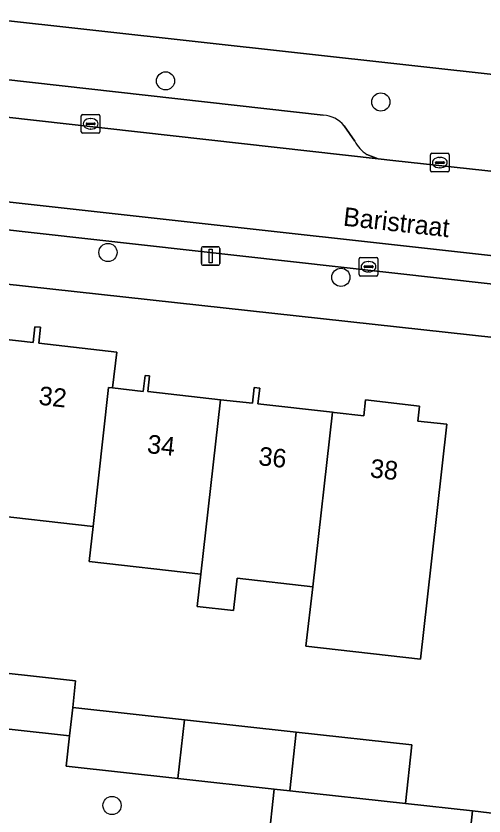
# Model space of a CAD drawing. Extents: x 162082 to 163401, y 388089 to 388636.
# Drawn here: x 163076.57 to 163101.73, y 388455.87 to 388498.89 of the extents above; entities that cross this region are included whole.
import ezdxf

# ---------------------------------------------------------------- set-up
doc = ezdxf.new("R2010")
doc.units = 0
for name, color, linetype in [('IMGEO_Berm_onverhard', 7, 'Continuous'), ('IMGEO_Boom', 7, 'Continuous'), ('IMGEO_Erf', 7, 'Continuous'), ('IMGEO_Kolk', 7, 'Continuous'), ('IMGEO_Lichtmast', 7, 'Continuous'), ('IMGEO_Openbare_ruimte_label', 7, 'Continuous'), ('IMGEO_Pand', 7, 'Continuous'), ('IMGEO_Pand_nummerreeks', 7, 'Continuous'), ('IMGEO_Parkeervlak_open', 7, 'Continuous'), ('IMGEO_Rijbaan_lokaal_open', 7, 'Continuous'), ('IMGEO_Voetpad_open', 7, 'Continuous')]:
    doc.layers.add(name, color=color, linetype=linetype)

msp = doc.modelspace()

# ---------------------------------------------------------------- linework, layer by layer
at = {"layer": 'IMGEO_Berm_onverhard'}
msp.add_lwpolyline([(163101.117, 388456.135), (163097.507, 388456.532), (163091.283, 388457.22), (163090.452, 388457.312), (163090.138, 388454.471), (163100.803, 388453.293)], close=True, dxfattribs=at)
at = {"layer": 'IMGEO_Boom'}
for centre in [(163084.61, 388495.397), (163096.183, 388494.262), (163081.512, 388486.169), (163094.037, 388484.834), (163081.735, 388456.431)]:
    msp.add_circle(centre, 0.489, dxfattribs=at)
at = {"layer": 'IMGEO_Erf'}
for points in [[(163000, 388507.065), (163012.52, 388505.684), (163033.514, 388503.369), (163063.858, 388500), (163153.515, 388490.057)], [(163073.764, 388463.794), (163079.776, 388463.129), (163079.618, 388461.706), (163085.624, 388461.042), (163091.639, 388460.377), (163097.857, 388459.689), (163097.507, 388456.532), (163101.117, 388456.135), (163102.458, 388455.984), (163102.533, 388456.66), (163102.807, 388459.142), (163103.287, 388463.918), (163104.301, 388474.001), (163105.035, 388481.298), (163051.891, 388487.116)], [(163075.758, 388481.521), (163077.487, 388481.326), (163077.583, 388482.18), (163077.893, 388482.145), (163077.797, 388481.291), (163081.984, 388480.818), (163081.766, 388478.886), (163083.41, 388478.7), (163083.507, 388479.557), (163083.755, 388479.529), (163083.661, 388478.695), (163087.566, 388478.254), (163089.279, 388478.061), (163089.374, 388478.904), (163089.672, 388478.871), (163089.576, 388478.025), (163093.578, 388477.574), (163093.677, 388477.563), (163095.268, 388477.383), (163095.365, 388478.242), (163098.269, 388477.912), (163098.178, 388477.107), (163099.738, 388476.931), (163098.673, 388467.496), (163098.312, 388464.296), (163092.16, 388464.991), (163092.52, 388468.191), (163088.467, 388468.649), (163088.271, 388466.912), (163086.311, 388467.133), (163086.507, 388468.87), (163080.512, 388469.546), (163080.724, 388471.426), (163074.699, 388472.107)]]:
    msp.add_lwpolyline(points, dxfattribs=at)
at = {"layer": 'IMGEO_Kolk'}
for p, q in [((163080.079, 388492.663), (163080.079, 388493.515)), ((163080.154, 388493.589), (163081.006, 388493.589)), ((163080.567, 388493.369), (163080.592, 388493.369)), ((163081.08, 388493.515), (163081.08, 388492.663)), ((163080.338, 388493.083), (163080.338, 388493.095)), ((163080.776, 388493.046), (163080.378, 388493.046)), ((163080.381, 388493.132), (163080.779, 388493.132)), ((163080.822, 388493.095), (163080.822, 388493.083)), ((163081.006, 388492.589), (163080.154, 388492.589)), ((163080.59, 388492.809), (163080.565, 388492.809)), ((163098.855, 388490.576), (163098.855, 388491.428)), ((163098.93, 388491.502), (163099.782, 388491.502)), ((163099.343, 388491.282), (163099.368, 388491.282)), ((163099.856, 388491.428), (163099.856, 388490.576)), ((163099.114, 388490.996), (163099.114, 388491.008)), ((163099.552, 388490.959), (163099.154, 388490.959)), ((163099.157, 388491.045), (163099.555, 388491.045)), ((163099.598, 388491.008), (163099.598, 388490.996)), ((163099.782, 388490.502), (163098.93, 388490.502)), ((163099.366, 388490.722), (163099.341, 388490.722)), ((163095.02, 388484.978), (163095.02, 388485.83)), ((163095.095, 388485.904), (163095.947, 388485.904)), ((163095.508, 388485.684), (163095.533, 388485.684)), ((163096.021, 388485.83), (163096.021, 388484.978)), ((163095.279, 388485.398), (163095.279, 388485.41)), ((163095.717, 388485.361), (163095.319, 388485.361)), ((163095.322, 388485.447), (163095.72, 388485.447)), ((163095.763, 388485.41), (163095.763, 388485.398)), ((163095.947, 388484.904), (163095.095, 388484.904)), ((163095.531, 388485.124), (163095.506, 388485.124))]:
    msp.add_line(p, q, dxfattribs=at)
for points in [[(163080.079, 388492.663), (163080.079, 388493.515)], [(163080.154, 388493.589), (163081.006, 388493.589)], [(163081.08, 388493.515), (163081.08, 388492.663)], [(163081.006, 388492.589), (163080.154, 388492.589)], [(163098.855, 388490.576), (163098.855, 388491.428)], [(163098.93, 388491.502), (163099.782, 388491.502)], [(163099.856, 388491.428), (163099.856, 388490.576)], [(163099.782, 388490.502), (163098.93, 388490.502)], [(163095.02, 388484.978), (163095.02, 388485.83)], [(163095.095, 388485.904), (163095.947, 388485.904)], [(163096.021, 388485.83), (163096.021, 388484.978)], [(163095.947, 388484.904), (163095.095, 388484.904)]]:
    msp.add_lwpolyline(points, dxfattribs=at)
for centre, radius, start, end in [((163080.156, 388493.513), 0.0765, 91.552, 178.448), ((163080.156, 388493.513), 0.0765, 91.552, 178.448), ((163081.004, 388493.513), 0.0765, 1.552, 88.448), ((163081.004, 388493.513), 0.0765, 1.552, 88.448), ((163080.378, 388493.092), 0.0403, 85.8775, 175.7526), ((163080.375, 388493.082), 0.0366, 178.938, 274.7102), ((163080.779, 388493.089), 0.043, 264.8664, 352.4533), ((163080.783, 388493.094), 0.0386, 1.7309, 96.639), ((163080.156, 388492.665), 0.0765, 181.552, 268.448), ((163080.156, 388492.665), 0.0765, 181.552, 268.448), ((163081.004, 388492.665), 0.0765, 271.552, 358.448), ((163081.004, 388492.665), 0.0765, 271.552, 358.448), ((163098.932, 388491.426), 0.0765, 91.552, 178.448), ((163098.932, 388491.426), 0.0765, 91.552, 178.448), ((163099.78, 388491.426), 0.0765, 1.552, 88.448), ((163099.78, 388491.426), 0.0765, 1.552, 88.448), ((163099.154, 388491.005), 0.0403, 85.8775, 175.7526), ((163099.151, 388490.995), 0.0366, 178.938, 274.7102), ((163099.555, 388491.002), 0.043, 264.8664, 352.4533), ((163099.559, 388491.007), 0.0386, 1.7309, 96.639), ((163098.932, 388490.578), 0.0765, 181.552, 268.448), ((163098.932, 388490.578), 0.0765, 181.552, 268.448), ((163099.78, 388490.578), 0.0765, 271.552, 358.448), ((163099.78, 388490.578), 0.0765, 271.552, 358.448), ((163095.097, 388485.828), 0.0765, 91.552, 178.448), ((163095.097, 388485.828), 0.0765, 91.552, 178.448), ((163095.945, 388485.828), 0.0765, 1.552, 88.448), ((163095.945, 388485.828), 0.0765, 1.552, 88.448), ((163095.319, 388485.407), 0.0403, 85.8775, 175.7526), ((163095.316, 388485.397), 0.0366, 178.938, 274.7102), ((163095.72, 388485.404), 0.043, 264.8664, 352.4533), ((163095.724, 388485.409), 0.0386, 1.7309, 96.639), ((163095.097, 388484.98), 0.0765, 181.552, 268.448), ((163095.097, 388484.98), 0.0765, 181.552, 268.448), ((163095.945, 388484.98), 0.0765, 271.552, 358.448), ((163095.945, 388484.98), 0.0765, 271.552, 358.448)]:
    msp.add_arc(centre, radius, start, end, dxfattribs=at)
for centre, major_axis, ratio, start_param, end_param in [((163080.566, 388493.089), (-0.387, 0.002), 0.722429, 4.712389, 7.853982), ((163080.591, 388493.089), (-0.39, 0.002), 0.717154, 1.570796, 4.712389), ((163099.342, 388491.002), (-0.387, 0.002), 0.722429, 4.712389, 7.853982), ((163099.367, 388491.002), (-0.39, 0.002), 0.717154, 1.570796, 4.712389), ((163095.507, 388485.404), (-0.387, 0.002), 0.722429, 4.712389, 7.853982), ((163095.532, 388485.404), (-0.39, 0.002), 0.717154, 1.570796, 4.712389)]:
    msp.add_ellipse(centre, major_axis=major_axis, ratio=ratio, start_param=start_param, end_param=end_param, dxfattribs=at)
at = {"layer": 'IMGEO_Lichtmast'}
for p, q in [((163086.637, 388486.482), (163087.427, 388486.482)), ((163087.427, 388486.482), (163086.637, 388486.482)), ((163086.537, 388485.582), (163086.537, 388486.382)), ((163086.537, 388486.382), (163086.537, 388485.582)), ((163087.527, 388486.382), (163087.527, 388485.582)), ((163087.527, 388485.582), (163087.527, 388486.382)), ((163087.427, 388485.482), (163086.637, 388485.482)), ((163086.637, 388485.482), (163087.427, 388485.482))]:
    msp.add_line(p, q, dxfattribs=at)
msp.add_lwpolyline([(163086.957, 388486.357), (163087.107, 388486.357), (163087.107, 388485.607), (163086.957, 388485.607), (163086.957, 388486.357)], dxfattribs=at)
for centre, start, end in [((163086.637, 388486.382), 90, 180), ((163086.637, 388486.382), 90, 180), ((163087.427, 388486.382), 0, 90), ((163087.427, 388486.382), 360, 90), ((163086.637, 388485.582), 180, 270), ((163086.637, 388485.582), 180, 270), ((163087.427, 388485.582), 270, 0), ((163087.427, 388485.582), 270, 0)]:
    msp.add_arc(centre, 0.1, start, end, dxfattribs=at)
at = {"layer": 'IMGEO_Pand'}
for points in [[(163075.758, 388481.521), (163074.699, 388472.107), (163080.724, 388471.426), (163081.551, 388478.91), (163081.766, 388478.886), (163081.984, 388480.818), (163077.797, 388481.291), (163077.893, 388482.145), (163077.583, 388482.18), (163077.487, 388481.326)], [(163087.566, 388478.254), (163083.661, 388478.695), (163083.755, 388479.529), (163083.507, 388479.557), (163083.41, 388478.7), (163081.766, 388478.886), (163081.551, 388478.91), (163080.724, 388471.426), (163080.512, 388469.546), (163086.507, 388468.87)], [(163093.578, 388477.574), (163089.576, 388478.025), (163089.672, 388478.871), (163089.374, 388478.904), (163089.279, 388478.061), (163087.566, 388478.254), (163086.507, 388468.87), (163086.311, 388467.133), (163088.271, 388466.912), (163088.467, 388468.649), (163092.52, 388468.191)], [(163092.52, 388468.191), (163092.16, 388464.991), (163098.312, 388464.296), (163098.673, 388467.496), (163099.738, 388476.931), (163098.178, 388477.107), (163098.269, 388477.912), (163095.365, 388478.242), (163095.268, 388477.383), (163093.677, 388477.563), (163093.578, 388477.574)], [(163079.45, 388460.181), (163079.618, 388461.706), (163079.776, 388463.129), (163073.764, 388463.794), (163073.432, 388460.847)], [(163079.45, 388460.181), (163079.27, 388458.549), (163085.267, 388457.886), (163085.624, 388461.042), (163079.618, 388461.706)], [(163085.267, 388457.886), (163090.452, 388457.312), (163091.283, 388457.22), (163091.639, 388460.377), (163085.624, 388461.042)], [(163091.639, 388460.377), (163091.283, 388457.22), (163097.507, 388456.532), (163097.857, 388459.689)]]:
    msp.add_lwpolyline(points, close=True, dxfattribs=at)
at = {"layer": 'IMGEO_Parkeervlak_open'}
for points in [[(163093.092, 388493.559), (163045.859, 388498.865)], [(163042.677, 388497.199), (163096.039, 388491.206), (163095.439, 388491.442)], [(163030.966, 388492.442), (163047.886, 388490.547), (163051.094, 388490.188), (163104.782, 388484.174), (163104.975, 388485.686), (163032.492, 388493.726)], [(163094.785, 388492.162), (163094.216, 388492.977)]]:
    msp.add_lwpolyline(points, dxfattribs=at)
for centre, radius, start, end in [((163092.982, 388491.971), 1.592, 39.1985, 86.0518), ((163096.331, 388492.909), 1.717, 205.7994, 238.7004)]:
    msp.add_arc(centre, radius, start, end, dxfattribs=at)
at = {"layer": 'IMGEO_Rijbaan_lokaal_open'}
msp.add_lwpolyline([(163022.991, 388487.919), (163023.506, 388489.464), (163024.23, 388490.75), (163024.93, 388491.497), (163026.159, 388492.524), (163027.49, 388493.305), (163028.914, 388493.615), (163031.44, 388493.821), (163032.492, 388493.726), (163104.975, 388485.686), (163104.782, 388484.174), (163113.008, 388483.252), (163113.296, 388484.727), (163158.046, 388479.731), (163158.557, 388484.155), (163158.006, 388484.218), (163157.309, 388484.298), (163104.293, 388490.302), (163103.425, 388490.396), (163096.83, 388491.119), (163096.039, 388491.206), (163042.677, 388497.199)], dxfattribs=at)
msp.add_lwpolyline([(163110.506, 388458.291), (163102.807, 388459.142), (163102.533, 388456.66), (163102.458, 388455.984), (163101.117, 388456.135), (163100.803, 388453.293), (163090.138, 388454.471), (163090.452, 388457.312), (163085.267, 388457.886), (163079.27, 388458.549), (163079.45, 388460.181), (163073.432, 388460.847), (163073.086, 388460.885), (163072.908, 388459.257), (163073.639, 388459.175), (163070.742, 388433.78), (163070.491, 388431.576), (163102.81, 388428.051), (163107.001, 388427.594)], close=True, dxfattribs=at)
at = {"layer": 'IMGEO_Voetpad_open'}
for points in [[(163168.373, 388488.286), (163166.876, 388488.46), (163166.867, 388488.448), (163161.74, 388489.145), (163153.515, 388490.057), (163063.858, 388500)], [(163045.859, 388498.865), (163093.092, 388493.559)], [(163094.216, 388492.977), (163094.785, 388492.162)], [(163104.782, 388484.174), (163051.094, 388490.188), (163047.886, 388490.547), (163030.966, 388492.442)], [(163095.439, 388491.442), (163096.039, 388491.206), (163096.83, 388491.119), (163103.425, 388490.396), (163104.293, 388490.302)], [(163024.709, 388490.177), (163029.314, 388489.757), (163029.382, 388489.67), (163031.444, 388489.418), (163033.722, 388489.155), (163047.229, 388487.626), (163050.332, 388487.287), (163051.891, 388487.116), (163105.035, 388481.298), (163113.034, 388480.43), (163121.191, 388479.545), (163128.684, 388478.703), (163134.537, 388478.063), (163137.722, 388477.715), (163139.4, 388477.532), (163159.686, 388475.315)]]:
    msp.add_lwpolyline(points, dxfattribs=at)
for centre, radius, start, end in [((163092.982, 388491.971), 1.592, 39.1985, 86.0518), ((163096.331, 388492.909), 1.717, 205.7994, 238.7004)]:
    msp.add_arc(centre, radius, start, end, dxfattribs=at)

# ---------------------------------------------------------------- texts
at = {"layer": 'IMGEO_Openbare_ruimte_label'}
msp.add_text('Baristraat', height=1, rotation=353.6851, dxfattribs=at).set_placement((163094.127, 388487.618))
at = {"layer": 'IMGEO_Pand_nummerreeks'}
for s, rotation, p in [('32', 353.5848, (163077.752, 388477.993)), ('34', 353.7918, (163083.586, 388475.389)), ('36', 353.7891, (163089.575, 388474.738)), ('38', 353.7918, (163095.57, 388474.085))]:
    msp.add_text(s, height=1, rotation=rotation, dxfattribs=at).set_placement(p)

doc.saveas('drawing.dxf')
